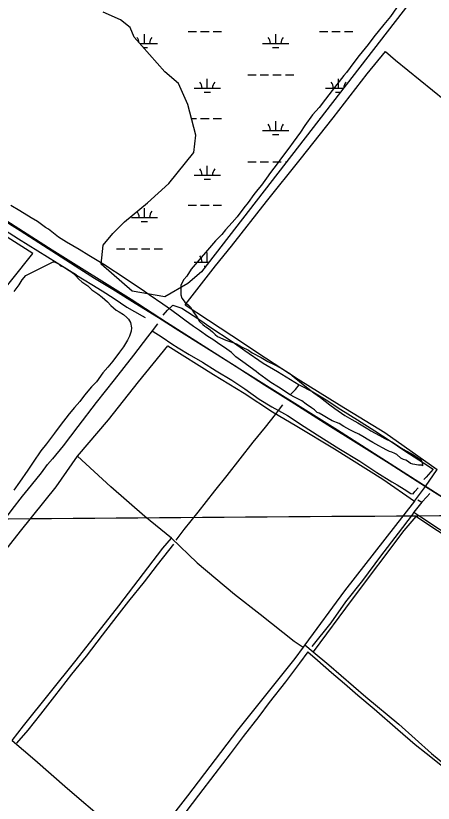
# Model space of a CAD drawing. Extents: x 3535183 to 3573198, y 534952 to 560562.
# Drawn here: x 3544800 to 3546397, y 545364 to 548377 of the extents above; entities that cross this region are included whole.
import ezdxf

# ---------------------------------------------------------------- set-up
doc = ezdxf.new("R2010")
doc.units = 0
for name, color, linetype in [('V-DTCH-CNTR', 7, 'Continuous'), ('V-GRID-MAJR', 7, 'Continuous'), ('V-RAIL-TRAK', 7, 'Continuous'), ('V-ROAD-CNTR', 7, 'Continuous'), ('V-SITE-VEGE', 7, 'Continuous'), ('V-TOPO-SHOR', 7, 'Continuous'), ('V-WETL-SWMP', 7, 'Continuous')]:
    doc.layers.add(name, color=color, linetype=linetype)

msp = doc.modelspace()

# ---------------------------------------------------------------- linework, layer by layer
at = {"layer": 'V-DTCH-CNTR'}
for points in [[(3545448.136, 547271.101), (3545564.139, 547419.8640000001), (3545624.747, 547494.983), (3545759.549, 547666.714), (3545888.276, 547826.99), (3546014.16, 547986.294), (3546144.241, 548154.658), (3546214.731, 548240.313), (3546253.072, 548206.773)], [(3546253.072, 548206.773), (3546441.359, 548053.9230000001), (3546605.451, 547915.513), (3546777.724, 547778.962), (3546958.745, 547623.345), (3547060.485, 547533.796)], [(3543449.313, 547349.609), (3543482.279, 547310.087), (3543588.554, 547182.693), (3543682.453, 547093.276), (3543803.272, 546967.997), (3543968.968, 546817.4670000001), (3544172.867, 546644.479), (3544262.7970000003, 546574.028), (3544378.5330000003, 546699.513), (3544617.412, 546972.399), (3544518.711, 547067.473), (3544708.8000000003, 547271.5210000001), (3544865.718, 547466.726), (3544587.6890000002, 547642.856), (3544275.312, 547835.78), (3544095.7970000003, 547937.736), (3543905.74, 547729.886), (3543693.8540000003, 547519.942)], [(3545448.136, 547271.101), (3545626.8340000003, 547153.939), (3545754.904, 547068.151), (3545879.609, 546986.61), (3546037.714, 546888.263), (3546211.563, 546782.459), (3546411.806, 546640.285)], [(3544786.472, 545604.171), (3544830.394, 545660.227), (3545030.985, 545911.87), (3545194.446, 546119.009), (3545362.538, 546339.4890000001), (3545395.4450000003, 546378.257), (3545293.9990000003, 546461.433), (3545163.31, 546574.7490000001), (3545036.39, 546691.8960000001), (3545154.852, 546831.181), (3545270.126, 546976.804), (3545382.2460000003, 547113.655), (3545556.598, 547004.53), (3545673.139, 546932.8910000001), (3545782.075, 546862.132), (3545874.722, 546806.431), (3546018.955, 546719.362), (3546203.811, 546604.154), (3546325.2120000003, 546520.208), (3546057.987, 546176.767), (3545905.825, 545970.204), (3545899.46, 545961.559), (3545867.433, 545918.084), (3545648.523, 545643.476), (3545456.471, 545392.856), (3545299.615, 545191.003)], [(3544430.872, 545914.303), (3544550.174, 546065.946), (3544683.5810000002, 546234.34), (3544818.867, 546404.65), (3544954.156, 546574.962), (3545036.39, 546691.8960000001)], [(3546325.2120000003, 546520.208), (3546367.254, 546575.889), (3546411.806, 546640.285)], [(3546736.125, 545266.574), (3546818.318, 545371.811), (3546954.043, 545546.399), (3547081.289, 545712.838), (3547191.119, 545861.547), (3547204.708, 545882.568), (3547125.3910000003, 545934.589), (3546913.736, 546071.885), (3546747.887, 546186.311), (3546575.396, 546299.729), (3546329.802, 546460.947), (3546283.7260000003, 546407.337), (3546086.559, 546144.796), (3545937.532, 545943.768)], [(3545395.4450000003, 546378.257), (3545494.144, 546283.183), (3545636.288, 546163.795), (3545735.296, 546087.2490000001), (3545864.943, 545984.376), (3545899.46, 545961.559)], [(3545905.825, 545970.204), (3545937.532, 545943.768), (3545997.711, 545893.594), (3546138.935, 545770.872), (3546264.796, 545666.063), (3546390.72, 545554.605), (3546537.154, 545433.355), (3546675.519, 545311.559), (3546736.125, 545266.574), (3546782.965, 545231.81)], [(3544786.472, 545604.171), (3544872.6380000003, 545529.886), (3544998.536, 545420.803), (3545147.401, 545293.399), (3545288.812, 545177.23), (3545395.605, 545080.327), (3545536.835, 544956.657), (3545661.761, 544850.415), (3545816.846, 544717.841), (3545960.961, 544590.394), (3546093.057, 544478.991), (3546162.177, 544421.299)]]:
    msp.add_lwpolyline(points, dxfattribs=at)
at = {"layer": 'V-GRID-MAJR'}
msp.add_spline([(3539332.196, 546413.546), (3544607.59, 546451.528), (3549882.9790000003, 546490.277), (3555158.363, 546529.794), (3560433.741, 546570.077), (3565709.113, 546611.128), (3570984.478, 546652.946), (3570984.4790000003, 546652.946)], degree=3, dxfattribs=at)
at = {"layer": 'V-RAIL-TRAK'}
for points in [[(3542014.7090000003, 549324.924), (3542210.848, 549200.907), (3542413.823, 549073.29), (3542594.907, 548959.198), (3542812.489, 548820.745), (3543061.991, 548663.8150000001), (3543209.778, 548570.465), (3543442.407, 548423.452), (3543636.268, 548300.332), (3543862.509, 548157.83), (3544072.333, 548024.792), (3544289.451, 547887.701), (3544545.347, 547725.348), (3544816.742, 547554.8910000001), (3545045.7290000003, 547408.768), (3545101.381, 547373.137)], [(3545101.381, 547373.137), (3545171.857, 547331.333), (3545257.197, 547277.854), (3545345.502, 547222.558), (3545424.168, 547172.709), (3545509.146, 547118.4890000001), (3545635.299, 547039.546), (3545751.451, 546964.942), (3545853.857, 546900.915), (3545993.75, 546812.132), (3546102.097, 546743.731), (3546227.881, 546664.785), (3546335.864, 546596.011), (3546367.254, 546575.889)], [(3546367.254, 546575.889), (3546421.585, 546541.059), (3546575.202, 546444.281), (3546716.575, 546354.773), (3546818.987, 546290.009), (3546921.4080000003, 546224.508), (3547059.435, 546137.921), (3547241.989, 546023.321), (3547340.1520000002, 545961.125), (3547362.586, 545946.912), (3547537.727, 545835.935), (3547700.25, 545732.308)]]:
    msp.add_lwpolyline(points, dxfattribs=at)
at = {"layer": 'V-ROAD-CNTR'}
msp.add_lwpolyline([(3550407.2541471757, 544022.367928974), (3550107.628746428, 544208.9065558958), (3549713.849533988, 544462.238049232), (3549285.45439078, 544731.94350982), (3548967.922025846, 544929.1791153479), (3548660.129641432, 545124.561724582), (3548376.228209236, 545306.933359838), (3547938.6390844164, 545582.9908077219), (3547735.04249161, 545714.4805447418), (3547336.185289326, 545960.8570519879), (3547019.426922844, 546160.336653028), (3546450.842060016, 546522.0869295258), (3546030.45590079, 546791.9593897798), (3545657.232647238, 547024.556924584), (3545377.043207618, 547202.886567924), (3545241.823478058, 547291.6253904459), (3544939.712082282, 547479.692014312), (3544491.714978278, 547765.6174424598), (3544295.4463708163, 547891.8451900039)], dxfattribs=at)
at = {"layer": 'V-SITE-VEGE'}
for points in [[(3546268.339, 548423.179), (3546233.347, 548374.15), (3546208.159, 548342.924), (3546169.822, 548296.08), (3546147.938, 548267.099), (3546113.992, 548224.7220000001), (3546093.1920000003, 548197.965), (3546064.742, 548160.067), (3546054.887, 548147.797), (3546009.997, 548090.93), (3545984.829, 548057.49), (3545960.748, 548026.275), (3545935.542, 547997.263), (3545906.003, 547957.14), (3545889.623, 547931.528), (3545861.1750000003, 547893.63), (3545844.774, 547870.232), (3545816.313, 547833.441), (3545799.915, 547810.0430000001), (3545774.747, 547776.603), (3545759.434, 547755.429), (3545739.742, 547728.682), (3545725.4990000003, 547711.944), (3545711.273, 547692.998), (3545689.407, 547661.8), (3545672.978, 547641.724), (3545646.7120000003, 547607.166), (3545628.079, 547585.963), (3545602.86, 547558.059), (3545588.627, 547540.2170000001), (3545564.487, 547515.643), (3545471.338, 547407.414), (3545453.86, 547380.686), (3545442.907, 547367.3), (3545430.916, 547346.157), (3545431.25, 547308.514), (3545435.789, 547296.376), (3545443.639, 547285.3740000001), (3545446.997, 547280.975), (3545460.381, 547270.022), (3545468.2, 547262.3420000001), (3545473.824, 547252.428), (3545480.554, 547242.522), (3545489.54, 547228.208), (3545495.146, 547220.508), (3545503.014, 547207.29), (3545515.3000000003, 547195.221), (3545523.107, 547188.647), (3545527.557, 547186.474), (3545537.58, 547179.9180000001), (3545545.389, 547173.344), (3545552.082, 547167.87), (3545563.252, 547156.897), (3545572.177, 547149.225), (3545603.294, 547136.214), (3545629.957, 547126.488), (3545644.398, 547121.079), (3545663.3170000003, 547110.178), (3545690.007, 547097.128), (3545704.488, 547087.291), (3545738.977, 547068.777), (3545764.579, 547053.503), (3545789.034, 547042.649), (3545814.626, 547028.483), (3545848.026, 547007.745), (3545864.761, 546993.4990000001), (3545906.02, 546960.649), (3545940.578, 546934.386), (3545966.208, 546915.792), (3546000.776, 546888.4180000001), (3546020.833, 546874.203), (3546046.453, 546856.715), (3546058.7120000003, 546847.966), (3546085.42, 546832.705), (3546108.788, 546819.626), (3546146.637, 546796.713), (3546157.778, 546789.06), (3546191.159, 546770.535), (3546211.186, 546759.64), (3546237.875, 546746.5920000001), (3546275.735, 546722.571), (3546291.3140000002, 546713.853)], [(3546291.3140000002, 546713.853), (3546312.457, 546701.8640000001), (3546324.705, 546694.221), (3546343.644, 546681.101), (3546350.3170000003, 546677.841), (3546355.99, 546662.389), (3546356.059, 546654.639), (3546352.719, 546656.824), (3546340.529, 546657.824), (3546318.358, 546660.947), (3546309.472, 546664.189), (3546301.673, 546669.655), (3546291.648, 546676.211), (3546282.761, 546679.453), (3546272.757, 546683.79), (3546257.131, 546698.044), (3546249.34, 546702.407), (3546238.23, 546706.736), (3546229.344, 546709.978), (3546219.339, 546714.318), (3546202.646, 546724.134), (3546188.183, 546731.757), (3546165.931, 546743.737), (3546150.344, 546753.564), (3546126.974, 546766.642), (3546112.495, 546776.479), (3546092.488, 546785.156), (3546078.025, 546792.779), (3546054.657, 546805.857), (3546036.846, 546816.7710000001), (3546010.177, 546827.605), (3545994.598, 546836.325), (3545975.6780000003, 546847.229), (3545960.1010000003, 546855.947), (3545953.427, 546859.21), (3545942.265, 546869.075), (3545931.126, 546876.726), (3545911.0700000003, 546890.941), (3545894.3540000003, 546902.971), (3545866.538, 546918.225), (3545849.8510000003, 546926.933), (3545805.311, 546955.324), (3545775.253, 546973.879), (3545756.3030000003, 546988.105), (3545728.448, 547007.786), (3545719.521, 547015.458), (3545668.257, 547052.645), (3545641.5100000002, 547072.337), (3545624.755, 547088.797), (3545598.017, 547107.38), (3545580.193, 547119.402), (3545553.454, 547137.986), (3545534.5270000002, 547149.997), (3545503.319, 547172.969), (3545479.931, 547188.264), (3545446.502, 547212.324), (3545426.435, 547227.647), (3545397.452, 547249.532), (3545379.63, 547261.554), (3545362.915, 547273.582), (3545310.555, 547309.655), (3545283.8170000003, 547328.2390000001), (3545254.8540000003, 547347.912), (3545222.559, 547368.662), (3545136.799, 547425.471), (3545080.0300000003, 547459.29), (3545042.179, 547482.203), (3544994.318, 547510.568), (3544964.257, 547529.121), (3544925.232, 547559.775), (3544914.102, 547566.319), (3544882.896, 547589.291), (3544859.518, 547603.477), (3544816.094, 547630.7710000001), (3544781.596, 547650.393)], [(3544839.3370000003, 547382.963), (3544942.944, 547435.924), (3544945.1550000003, 547435.9450000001), (3544948.489, 547434.868), (3544956.27, 547431.615), (3544964.058, 547427.255), (3544971.867, 547420.681), (3544982.978, 547416.352), (3544998.575, 547405.417), (3545010.822, 547397.776), (3545020.856, 547390.117), (3545028.665, 547383.5430000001), (3545042.079, 547369.268), (3545053.2490000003, 547358.295), (3545075.529, 547342.992), (3545091.159, 547328.738), (3545114.556, 547312.338), (3545131.269, 547300.308), (3545151.356, 547282.7710000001)], [(3544794.488, 547321.667), (3544813.08, 547347.297), (3544825.093, 547366.229), (3544839.3370000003, 547382.963)], [(3545151.356, 547282.7710000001), (3545163.663, 547268.486), (3545184.866, 547249.853), (3545195.986, 547244.416), (3545212.6920000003, 547233.4940000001), (3545224.967, 547222.531), (3545231.671, 547215.947), (3545238.421, 547203.827), (3545243.037, 547182.833), (3545242.048, 547169.537), (3545235.572, 547150.657), (3545227.951, 547136.194), (3545212.679, 547110.594), (3545197.367, 547089.419), (3545171.091, 547055.969), (3545152.4760000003, 547032.552), (3545133.8540000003, 547010.242), (3545108.684, 546976.802), (3545090.041, 546956.705), (3545062.639, 546925.456), (3545045.143, 546900.944), (3545025.421, 546877.519), (3545004.592, 546854.082), (3544970.667, 546809.49), (3544948.791, 546779.401), (3544918.146, 546739.269), (3544896.241, 546712.4990000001), (3544866.731, 546669.057), (3544845.975, 546637.87), (3544814.272, 546592.191), (3544792.393, 546562.102)]]:
    msp.add_lwpolyline(points, dxfattribs=at)
at = {"layer": 'V-TOPO-SHOR'}
for points in [[(3545028.8880000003, 547384.573), (3545032.5270000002, 547384.137), (3544811.31, 547522.1190000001), (3544570.466, 547675.457), (3544331.454, 547826.075), (3544005.318, 548032.167)], [(3545032.5270000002, 547384.137), (3545090.883, 547349.186), (3545131.083, 547325.036), (3545177.147, 547294.488), (3545224.519, 547261.857), (3545284.153, 547228.206), (3545295.494, 547221.857)], [(3545364.2460000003, 547231.89), (3545380.2, 547250.611), (3545401.069, 547269.649), (3545412.308, 547265.379), (3545435.0530000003, 547257.658), (3545479.292, 547229.638), (3545507.876, 547210.765), (3545542.52, 547186.212), (3545627.987, 547130.689), (3545675.841, 547095.596), (3545746.482, 547047.865), (3545801.68, 547016.39), (3545850.861, 546985.68), (3545883.836, 546964.6630000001), (3545936.262, 546937.533), (3545987.6180000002, 546907.938), (3546042.873, 546869.904), (3546107.154, 546831.134), (3546173.9250000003, 546788.56), (3546232.461, 546750.555), (3546288.262, 546712.528), (3546359.4390000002, 546666.442), (3546396.27, 546641.632), (3546369.767, 546611.0700000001), (3546360.557, 546602.243)], [(3545342.144, 547198.088), (3545321.481, 547171.255), (3545303.889, 547148.41), (3545250.338, 547078.278), (3545176.364, 546984.105), (3545107.808, 546897.071), (3545037.6780000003, 546805.833), (3544980.94, 546731.482), (3544941.0700000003, 546682.111)], [(3545321.481, 547171.255), (3545360.393, 547147.093), (3545397.382, 547121.626), (3545421.707, 547106.041), (3545463.5330000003, 547080.615), (3545514.747, 547051.081), (3545566.957, 547018.331), (3545625.964, 546982.7390000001), (3545676.2460000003, 546949.328), (3545730.768, 546910.471), (3545780.043, 546881.242), (3545805.471, 546866.91), (3545838.866, 546846.8910000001), (3545902.757, 546805.861), (3545953.3510000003, 546773.743), (3546036.369, 546721.596), (3546115.487, 546672.963), (3546181.34, 546629.045), (3546238.414, 546593.115), (3546258.507, 546582.007)], [(3545851.33, 546928.201), (3545869.741, 546946.944), (3545883.836, 546964.6630000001)], [(3545413.373, 546370.608), (3545444.294, 546411.191), (3545497.876, 546477.778), (3545561.642, 546559.61), (3545609.1720000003, 546617.755), (3545658.593, 546681.079), (3545708.648, 546745.3740000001), (3545755.5470000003, 546802.224), (3545793.165, 546850.93), (3545805.471, 546866.91), (3545822.174, 546888.596)], [(3544634.965, 546292.743), (3544671.309, 546339.825), (3544710.5300000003, 546389.513), (3544737.634, 546423.936), (3544786.0810000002, 546487.571), (3544825.9390000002, 546538.233), (3544860.3850000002, 546581.106), (3544898.336, 546628.523), (3544922.238, 546660.339), (3544941.0700000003, 546682.111)], [(3546258.507, 546582.007), (3546285.154, 546565.85), (3546311.257, 546549.417), (3546320.2830000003, 546548.403), (3546326.767, 546556.659), (3546339.757, 546570.436)], [(3546338.025, 546524.671), (3546352.934, 546516.096), (3546372.4250000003, 546536.584), (3546383.9220000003, 546548.942)], [(3546352.934, 546516.096), (3546323.089, 546477.121), (3546315.6380000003, 546467.393), (3546263.058, 546396.947), (3546195.154, 546308.951), (3546126.642, 546216.758), (3546061.594, 546134.2710000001), (3546005.544, 546054.764), (3545932.508, 545963.8200000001)], [(3546323.089, 546477.121), (3546352.772, 546457.439), (3546416.535, 546415.386), (3546481.399, 546371.974), (3546569.33, 546315.929), (3546651.514, 546260.651), (3546760.611, 546190.0380000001), (3546819.153, 546151.216), (3546892.281, 546100.501), (3546972.004, 546045.748), (3547020.377, 546013.392), (3547029.452, 546006.916)], [(3544804.6890000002, 545593.505), (3544847.13, 545643.865), (3544896.251, 545704.607), (3544950.1380000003, 545773.129), (3545015.1720000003, 545857.551), (3545070.663, 545927.054), (3545131.863, 546007.252), (3545187.968, 546080.308), (3545232.613, 546136.817), (3545292.259, 546210.549), (3545342.299, 546276.457), (3545385.991, 546331.344), (3545404.8000000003, 546355.699)], [(3545916.8880000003, 545943.367), (3545884.708, 545899.546), (3545831.491, 545828.126), (3545769.633, 545749.214), (3545729.4760000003, 545695.97), (3545670.504, 545619.019), (3545620.465, 545552.7880000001), (3545562.126, 545477.131), (3545498.685, 545394.98), (3545426.335, 545299.205), (3545353.025, 545202.777), (3545321.119, 545164.441)], [(3545916.8880000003, 545943.367), (3545953.7770000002, 545911.125), (3546007.725, 545864.363), (3546057.2770000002, 545822.397), (3546108.794, 545776.903), (3546171.0100000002, 545724.894), (3546261.36, 545646.37), (3546327.9790000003, 545588.755), (3546369.228, 545555.746), (3546425.259, 545510.454), (3546477.5840000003, 545464.804), (3546538.997, 545412.787), (3546563.215, 545390.915)]]:
    msp.add_lwpolyline(points, dxfattribs=at)
at = {"layer": 'V-WETL-SWMP'}
for p, q in [((3545292.282674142, 548270.6163181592), (3545292.282674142, 548306.6163181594)), ((3545459.346674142, 548317.0463181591), (3545491.3466741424, 548317.0463181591)), ((3545507.346674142, 548317.0463181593), (3545539.346674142, 548317.0463181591)), ((3545555.346674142, 548317.0463181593), (3545587.346674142, 548317.0463181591)), ((3545794.190674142, 548270.6163181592), (3545794.190674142, 548306.6163181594)), ((3545961.2546741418, 548317.0463181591), (3545993.254674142, 548317.0463181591)), ((3546009.2546741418, 548317.0463181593), (3546041.2546741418, 548317.0463181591)), ((3546057.2546741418, 548317.0463181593), (3546089.2546741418, 548317.0463181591)), ((3545274.3121910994, 548270.6163181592), (3545342.282674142, 548270.6163181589)), ((3545288.0285837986, 548255.1853181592), (3545304.282674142, 548255.1853181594)), ((3545744.1906741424, 548270.6163181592), (3545844.190674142, 548270.6163181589)), ((3545782.190674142, 548255.1853181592), (3545806.190674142, 548255.1853181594)), ((3545532.7546741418, 548099.8033181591), (3545532.7546741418, 548135.8033181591)), ((3545687.346674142, 548150.5453181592), (3545719.346674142, 548150.5453181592)), ((3545735.346674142, 548150.5453181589), (3545767.346674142, 548150.5453181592)), ((3545783.346674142, 548150.5453181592), (3545815.346674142, 548150.5453181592)), ((3545831.346674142, 548150.5453181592), (3545863.346674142, 548150.5453181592)), ((3546034.662674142, 548099.8033181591), (3546034.662674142, 548135.8033181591)), ((3545482.7546741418, 548099.8033181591), (3545582.754674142, 548099.8033181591)), ((3545984.662674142, 548099.8033181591), (3546053.605813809, 548099.8033181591)), ((3545520.7546741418, 548084.3723181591), (3545544.7546741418, 548084.3723181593)), ((3546022.662674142, 548084.3723181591), (3546041.6846079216, 548084.3723181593)), ((3545472.0603693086, 547984.3713181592), (3545491.3466741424, 547984.3713181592)), ((3545507.346674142, 547984.3713181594), (3545539.346674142, 547984.3713181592)), ((3545555.346674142, 547984.3713181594), (3545587.346674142, 547984.3713181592)), ((3545961.2546741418, 547984.3713181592), (3545964.4289206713, 547984.3713181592)), ((3545794.190674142, 547937.9413181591), (3545794.190674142, 547973.9413181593)), ((3545744.1906741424, 547937.9413181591), (3545844.190674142, 547937.9413181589)), ((3545782.190674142, 547922.5103181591), (3545806.190674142, 547922.5103181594)), ((3545532.7546741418, 547767.1283181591), (3545532.7546741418, 547803.1283181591)), ((3545687.346674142, 547817.8703181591), (3545719.346674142, 547817.8703181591)), ((3545735.346674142, 547817.8703181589), (3545767.346674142, 547817.8703181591)), ((3545783.346674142, 547817.8703181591), (3545815.346674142, 547817.8703181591)), ((3545831.346674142, 547817.8703181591), (3545835.7987151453, 547817.8703181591)), ((3545482.7546741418, 547767.1283181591), (3545582.754674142, 547767.1283181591)), ((3545520.7546741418, 547751.6973181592), (3545544.7546741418, 547751.6973181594)), ((3545459.346674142, 547651.6963181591), (3545491.3466741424, 547651.6963181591)), ((3545507.346674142, 547651.6963181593), (3545539.346674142, 547651.6963181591)), ((3545555.346674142, 547651.6963181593), (3545587.346674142, 547651.6963181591)), ((3545292.282674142, 547605.2663181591), (3545292.282674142, 547641.2663181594)), ((3545242.2826741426, 547605.2663181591), (3545342.282674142, 547605.2663181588)), ((3545280.282674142, 547589.8353181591), (3545304.282674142, 547589.8353181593)), ((3545185.438674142, 547485.1953181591), (3545217.438674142, 547485.1953181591)), ((3545233.438674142, 547485.1953181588), (3545265.438674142, 547485.1953181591)), ((3545281.438674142, 547485.1953181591), (3545313.438674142, 547485.1953181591)), ((3545329.438674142, 547485.1953181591), (3545361.438674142, 547485.1953181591)), ((3545532.7546741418, 547434.4533181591), (3545532.7546741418, 547470.4533181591)), ((3545482.7546741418, 547434.4533181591), (3545539.5902388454, 547434.4533181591)), ((3545520.7546741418, 547419.0223181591), (3545527.6690329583, 547419.0223181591))]:
    msp.add_line(p, q, dxfattribs=at)
msp.add_lwpolyline([(3546960.946, 549274.279), (3545510.383, 547396.647), (3545458.84, 547352.4670000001), (3545370.481, 547300.925), (3545245.306, 547323.014), (3545127.494, 547426.1), (3545134.857, 547499.733), (3545171.673, 547543.912), (3545215.853, 547588.0920000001), (3545304.2120000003, 547661.724), (3545385.208, 547735.357), (3545480.93, 547853.169), (3545488.293, 547919.439), (3545473.5670000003, 547978.345), (3545458.84, 548037.251), (3545422.024, 548118.247), (3545370.481, 548162.426), (3545252.669, 548294.965), (3545237.943, 548331.781), (3545201.126, 548361.234), (3545134.857, 548390.687)], dxfattribs=at)
for centre, radius, start, end in [((3545237.039738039, 548271.0911213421), 35.24628790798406, 3.024803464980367, 40.771838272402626), ((3545347.5256102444, 548271.0911213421), 35.24628790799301, 139.2281769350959, 180.77183526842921), ((3545738.9477380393, 548271.0911213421), 35.24628790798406, 359.2281799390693, 40.771838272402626), ((3545849.433610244, 548271.0911213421), 35.24628790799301, 139.2281769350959, 180.77183526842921), ((3545477.51173804, 548100.2781213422), 35.24628790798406, 359.2281799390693, 40.771838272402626), ((3545587.997610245, 548100.2781213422), 35.24628790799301, 139.2281769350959, 180.77183526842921), ((3545979.41973804, 548100.2781213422), 35.24628790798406, 359.2281799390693, 40.771838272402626), ((3546089.9056102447, 548100.2781213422), 35.24628790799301, 139.2281769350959, 178.53050709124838), ((3545738.9477380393, 547938.4161213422), 35.24628790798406, 359.2281799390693, 40.771838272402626), ((3545849.433610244, 547938.4161213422), 35.24628790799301, 139.2281769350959, 180.77183526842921), ((3545477.51173804, 547767.6031213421), 35.24628790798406, 359.2281799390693, 40.771838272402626), ((3545587.997610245, 547767.6031213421), 35.24628790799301, 139.2281769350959, 180.77183526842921), ((3545237.039738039, 547605.7411213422), 35.24628790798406, 359.2281799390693, 39.81333942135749), ((3545347.5256102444, 547605.7411213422), 35.24628790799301, 139.2281769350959, 180.77183526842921), ((3545477.51173804, 547434.9281213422), 35.24628790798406, 359.2281799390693, 40.771838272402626)]:
    msp.add_arc(centre, radius, start, end, dxfattribs=at)

doc.saveas('drawing.dxf')
